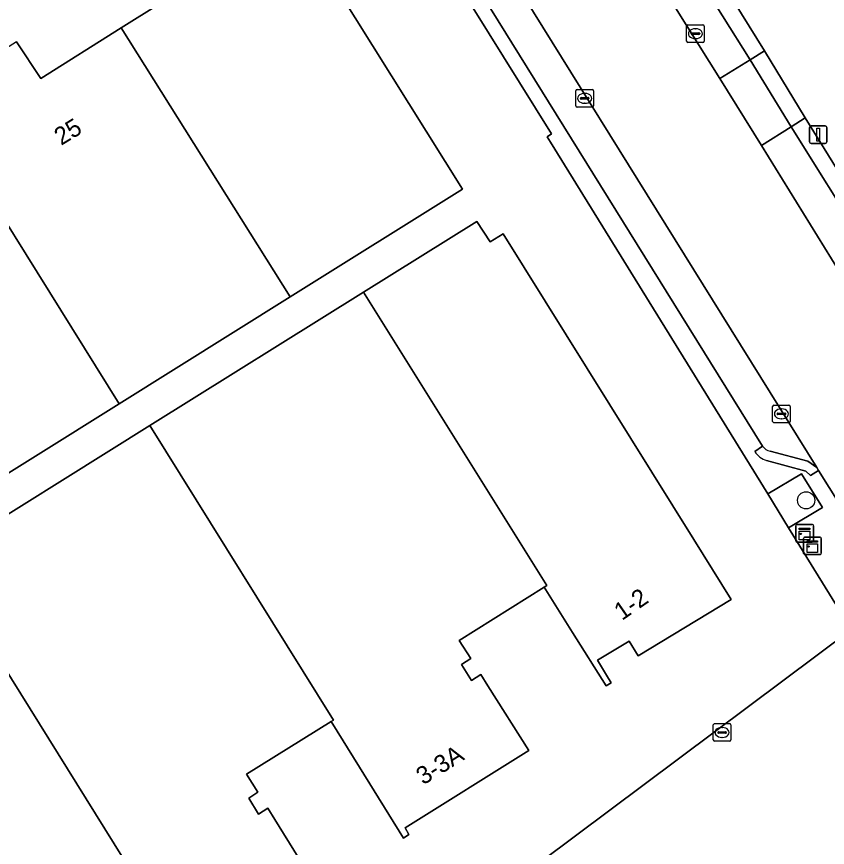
# Model space of a CAD drawing. Extents: x 158455 to 159797, y 387218 to 388672.
# Drawn here: x 158825.25 to 158871.25, y 387448.06 to 387495.18 of the extents above; entities that cross this region are included whole.
import ezdxf

# ---------------------------------------------------------------- set-up
doc = ezdxf.new("R2010")
doc.units = 0
for name, color, linetype in [('IMGEO_Boom', 7, 'Continuous'), ('IMGEO_Erf', 7, 'Continuous'), ('IMGEO_Groenvoorziening', 7, 'Continuous'), ('IMGEO_Kast', 7, 'Continuous'), ('IMGEO_Kolk', 7, 'Continuous'), ('IMGEO_Lichtmast', 7, 'Continuous'), ('IMGEO_Pand', 7, 'Continuous'), ('IMGEO_Pand_nummerreeks', 7, 'Continuous'), ('IMGEO_Parkeervlak_open', 7, 'Continuous'), ('IMGEO_Rijbaan_lokaal_gesloten', 7, 'Continuous'), ('IMGEO_Rijbaan_lokaal_open', 7, 'Continuous'), ('IMGEO_Voetpad_open', 7, 'Continuous')]:
    doc.layers.add(name, color=color, linetype=linetype)

msp = doc.modelspace()

# ---------------------------------------------------------------- linework, layer by layer
at = {"layer": 'IMGEO_Boom'}
msp.add_circle((158870.045, 387467.745), 0.489, dxfattribs=at)
at = {"layer": 'IMGEO_Erf'}
for points in [[(158817.674, 387419.378), (158827.832, 387426.967), (158834.448, 387431.91), (158853.054, 387445.81), (158872.628, 387460.413), (158871.776, 387461.775), (158869.054, 387466.18), (158867.865, 387468.105), (158855.534, 387488.061), (158855.344, 387488.369), (158855.598, 387488.53), (158843.07, 387508.642), (158842.309, 387509.96), (158841.704, 387511.33), (158840.764, 387514.306), (158840.483, 387515.393), (158836.029, 387514.802)], [(158854.791, 387514.318), (158860.99, 387504.36), (158864.727, 387498.394), (158866.115, 387496.102), (158865.95, 387496.039), (158867.678, 387493.237), (158869.993, 387489.451), (158877.792, 387476.863), (158881.804, 387470.44), (158886.478, 387462.89)], [(158825.233, 387493.752), (158826.615, 387491.677), (158831.187, 387494.548), (158835.76, 387497.419), (158834.146, 387500), (158832.057, 387503.34), (158833.242, 387504.096), (158832.199, 387505.762), (158836.709, 387508.585), (158836.12, 387509.522), (158836.404, 387509.7), (158841.913, 387500.886), (158841.15, 387500.409), (158841.406, 387500), (158850.545, 387485.393), (158840.769, 387479.284), (158831.059, 387473.216), (158821.407, 387467.185)], [(158820.703, 387464.424), (158832.806, 387471.984), (158844.934, 387479.561), (158851.354, 387483.571), (158852.113, 387482.408), (158852.851, 387482.862), (158863.667, 387465.526), (158865.789, 387462.126), (158860.517, 387458.932), (158860.007, 387459.759), (158858.214, 387458.672), (158858.726, 387457.827), (158858.984, 387457.401), (158858.708, 387457.219), (158856.798, 387460.248), (158855.172, 387462.827), (158850.366, 387459.797), (158851.017, 387458.766), (158850.493, 387458.436), (158851.064, 387457.53), (158851.588, 387457.859), (158851.992, 387457.218), (158854.307, 387453.547), (158847.289, 387449.159), (158847.503, 387448.781), (158847.207, 387448.577), (158844.701, 387452.614), (158843.098, 387455.197), (158838.299, 387452.219), (158838.942, 387451.182), (158838.417, 387450.857), (158838.981, 387449.948), (158839.507, 387450.274), (158839.902, 387449.637), (158842.801, 387444.966)]]:
    msp.add_lwpolyline(points, dxfattribs=at)
at = {"layer": 'IMGEO_Groenvoorziening'}
msp.add_lwpolyline([(158869.054, 387466.18), (158870.966, 387467.333), (158869.78, 387469.254), (158867.865, 387468.105)], close=True, dxfattribs=at)
at = {"layer": 'IMGEO_Kast'}
for p, q in [((158869.462, 387465.451), (158869.462, 387466.292)), ((158869.462, 387466.292), (158869.462, 387465.451)), ((158869.537, 387466.376), (158870.378, 387466.376)), ((158870.378, 387466.376), (158869.537, 387466.376)), ((158870.462, 387466.301), (158870.462, 387465.46)), ((158870.462, 387465.46), (158870.462, 387466.301)), ((158869.978, 387465.663), (158870.819, 387465.663)), ((158870.819, 387465.663), (158869.978, 387465.663)), ((158870.387, 387465.376), (158869.546, 387465.376)), ((158869.546, 387465.376), (158870.387, 387465.376)), ((158869.903, 387464.738), (158869.903, 387465.579)), ((158869.903, 387465.579), (158869.903, 387464.738)), ((158870.903, 387465.588), (158870.903, 387464.747)), ((158870.903, 387464.747), (158870.903, 387465.588)), ((158870.828, 387464.663), (158869.987, 387464.663)), ((158869.987, 387464.663), (158870.828, 387464.663))]:
    msp.add_line(p, q, dxfattribs=at)
for points in [[(158869.657, 387466.166), (158870.257, 387466.166), (158870.257, 387466.081), (158869.657, 387466.081), (158869.657, 387466.166)], [(158869.657, 387465.991), (158870.257, 387465.991), (158870.257, 387465.502), (158869.657, 387465.502), (158869.657, 387465.991)], [(158870.098, 387465.453), (158870.698, 387465.453), (158870.698, 387465.368), (158870.098, 387465.368), (158870.098, 387465.453)], [(158870.098, 387465.278), (158870.698, 387465.278), (158870.698, 387464.789), (158870.098, 387464.789), (158870.098, 387465.278)]]:
    msp.add_lwpolyline(points, dxfattribs=at)
for centre in [(158869.741, 387465.84), (158870.182, 387465.127)]:
    msp.add_circle(centre, 0.0377, dxfattribs=at)
for centre, start, end in [((158869.54, 387466.298), 92.4484, 184.2845), ((158869.54, 387466.298), 92.4484, 184.2845), ((158870.384, 387466.298), 2.4484, 94.2845), ((158870.384, 387466.298), 2.4484, 94.2845), ((158869.981, 387465.585), 92.4484, 184.2845), ((158869.981, 387465.585), 92.4484, 184.2845), ((158870.825, 387465.585), 2.4484, 94.2845), ((158870.825, 387465.585), 2.4484, 94.2845), ((158869.54, 387465.454), 182.4484, 274.2845), ((158869.54, 387465.454), 182.4484, 274.2845), ((158870.384, 387465.454), 272.4484, 4.2845), ((158870.384, 387465.454), 272.4484, 4.2845), ((158869.981, 387464.741), 182.4484, 274.2845), ((158869.981, 387464.741), 182.4484, 274.2845), ((158870.825, 387464.741), 272.4484, 4.2845), ((158870.825, 387464.741), 272.4484, 4.2845)]:
    msp.add_arc(centre, 0.0779, start, end, dxfattribs=at)
at = {"layer": 'IMGEO_Kolk'}
for p, q in [((158863.263, 387493.789), (158863.263, 387494.641)), ((158863.338, 387494.715), (158864.19, 387494.715)), ((158863.751, 387494.495), (158863.776, 387494.495)), ((158864.264, 387494.641), (158864.264, 387493.789)), ((158863.522, 387494.209), (158863.522, 387494.221)), ((158863.96, 387494.172), (158863.562, 387494.172)), ((158863.565, 387494.258), (158863.963, 387494.258)), ((158863.774, 387493.935), (158863.749, 387493.935)), ((158864.006, 387494.221), (158864.006, 387494.209)), ((158864.19, 387493.715), (158863.338, 387493.715)), ((158856.979, 387490.119), (158856.979, 387490.971)), ((158857.054, 387491.045), (158857.906, 387491.045)), ((158857.467, 387490.825), (158857.492, 387490.825)), ((158857.98, 387490.971), (158857.98, 387490.119)), ((158857.238, 387490.539), (158857.238, 387490.551)), ((158857.676, 387490.502), (158857.278, 387490.502)), ((158857.281, 387490.588), (158857.679, 387490.588)), ((158857.49, 387490.265), (158857.465, 387490.265)), ((158857.722, 387490.551), (158857.722, 387490.539)), ((158857.906, 387490.045), (158857.054, 387490.045)), ((158868.145, 387472.222), (158868.145, 387473.074)), ((158868.22, 387473.148), (158869.072, 387473.148)), ((158868.633, 387472.928), (158868.658, 387472.928)), ((158869.146, 387473.074), (158869.146, 387472.222)), ((158868.404, 387472.642), (158868.404, 387472.654)), ((158868.842, 387472.605), (158868.444, 387472.605)), ((158868.447, 387472.691), (158868.845, 387472.691)), ((158868.656, 387472.368), (158868.631, 387472.368)), ((158868.888, 387472.654), (158868.888, 387472.642)), ((158869.072, 387472.148), (158868.22, 387472.148)), ((158864.778, 387454.152), (158864.778, 387455.004)), ((158864.853, 387455.078), (158865.705, 387455.078)), ((158865.266, 387454.858), (158865.291, 387454.858)), ((158865.779, 387455.004), (158865.779, 387454.152)), ((158865.037, 387454.572), (158865.037, 387454.584)), ((158865.475, 387454.535), (158865.077, 387454.535)), ((158865.08, 387454.621), (158865.478, 387454.621)), ((158865.521, 387454.584), (158865.521, 387454.572)), ((158865.705, 387454.078), (158864.853, 387454.078)), ((158865.289, 387454.298), (158865.264, 387454.298))]:
    msp.add_line(p, q, dxfattribs=at)
for points in [[(158863.263, 387493.789), (158863.263, 387494.641)], [(158863.338, 387494.715), (158864.19, 387494.715)], [(158864.264, 387494.641), (158864.264, 387493.789)], [(158864.19, 387493.715), (158863.338, 387493.715)], [(158856.979, 387490.119), (158856.979, 387490.971)], [(158857.054, 387491.045), (158857.906, 387491.045)], [(158857.98, 387490.971), (158857.98, 387490.119)], [(158857.906, 387490.045), (158857.054, 387490.045)], [(158868.145, 387472.222), (158868.145, 387473.074)], [(158868.22, 387473.148), (158869.072, 387473.148)], [(158869.146, 387473.074), (158869.146, 387472.222)], [(158869.072, 387472.148), (158868.22, 387472.148)], [(158864.778, 387454.152), (158864.778, 387455.004)], [(158864.853, 387455.078), (158865.705, 387455.078)], [(158865.779, 387455.004), (158865.779, 387454.152)], [(158865.705, 387454.078), (158864.853, 387454.078)]]:
    msp.add_lwpolyline(points, dxfattribs=at)
for centre, radius, start, end in [((158863.34, 387494.639), 0.0765, 91.552, 178.448), ((158863.34, 387494.639), 0.0765, 91.552, 178.448), ((158864.188, 387494.639), 0.0765, 1.552, 88.448), ((158864.188, 387494.639), 0.0765, 1.552, 88.448), ((158863.562, 387494.218), 0.0403, 85.8775, 175.7526), ((158863.559, 387494.208), 0.0366, 178.938, 274.7102), ((158863.963, 387494.215), 0.043, 264.8664, 352.4533), ((158863.967, 387494.22), 0.0386, 1.7309, 96.639), ((158863.34, 387493.791), 0.0765, 181.552, 268.448), ((158863.34, 387493.791), 0.0765, 181.552, 268.448), ((158864.188, 387493.791), 0.0765, 271.552, 358.448), ((158864.188, 387493.791), 0.0765, 271.552, 358.448), ((158857.056, 387490.969), 0.0765, 91.552, 178.448), ((158857.056, 387490.969), 0.0765, 91.552, 178.448), ((158857.904, 387490.969), 0.0765, 1.552, 88.448), ((158857.904, 387490.969), 0.0765, 1.552, 88.448), ((158857.278, 387490.548), 0.0403, 85.8775, 175.7526), ((158857.275, 387490.538), 0.0366, 178.938, 274.7102), ((158857.679, 387490.545), 0.043, 264.8664, 352.4533), ((158857.683, 387490.55), 0.0386, 1.7309, 96.639), ((158857.056, 387490.121), 0.0765, 181.552, 268.448), ((158857.056, 387490.121), 0.0765, 181.552, 268.448), ((158857.904, 387490.121), 0.0765, 271.552, 358.448), ((158857.904, 387490.121), 0.0765, 271.552, 358.448), ((158868.222, 387473.072), 0.0765, 91.552, 178.448), ((158868.222, 387473.072), 0.0765, 91.552, 178.448), ((158869.07, 387473.072), 0.0765, 1.552, 88.448), ((158869.07, 387473.072), 0.0765, 1.552, 88.448), ((158868.444, 387472.651), 0.0403, 85.8775, 175.7526), ((158868.441, 387472.641), 0.0366, 178.938, 274.7102), ((158868.845, 387472.648), 0.043, 264.8664, 352.4533), ((158868.849, 387472.653), 0.0386, 1.7309, 96.639), ((158868.222, 387472.224), 0.0765, 181.552, 268.448), ((158868.222, 387472.224), 0.0765, 181.552, 268.448), ((158869.07, 387472.224), 0.0765, 271.552, 358.448), ((158869.07, 387472.224), 0.0765, 271.552, 358.448), ((158864.855, 387455.002), 0.0765, 91.552, 178.448), ((158864.855, 387455.002), 0.0765, 91.552, 178.448), ((158865.703, 387455.002), 0.0765, 1.552, 88.448), ((158865.703, 387455.002), 0.0765, 1.552, 88.448), ((158865.077, 387454.581), 0.0403, 85.8775, 175.7526), ((158865.074, 387454.571), 0.0366, 178.938, 274.7102), ((158865.478, 387454.578), 0.043, 264.8664, 352.4533), ((158865.482, 387454.583), 0.0386, 1.7309, 96.639), ((158864.855, 387454.154), 0.0765, 181.552, 268.448), ((158864.855, 387454.154), 0.0765, 181.552, 268.448), ((158865.703, 387454.154), 0.0765, 271.552, 358.448), ((158865.703, 387454.154), 0.0765, 271.552, 358.448)]:
    msp.add_arc(centre, radius, start, end, dxfattribs=at)
for centre, major_axis, ratio, start_param, end_param in [((158863.75, 387494.215), (-0.387, 0.002), 0.722429, 4.712389, 7.853982), ((158863.775, 387494.215), (-0.39, 0.002), 0.717154, 1.570796, 4.712389), ((158857.466, 387490.545), (-0.387, 0.002), 0.722429, 4.712389, 7.853982), ((158857.491, 387490.545), (-0.39, 0.002), 0.717154, 1.570796, 4.712389), ((158868.632, 387472.648), (-0.387, 0.002), 0.722429, 4.712389, 7.853982), ((158868.657, 387472.648), (-0.39, 0.002), 0.717154, 1.570796, 4.712389), ((158865.265, 387454.578), (-0.387, 0.002), 0.722429, 4.712389, 7.853982), ((158865.29, 387454.578), (-0.39, 0.002), 0.717154, 1.570796, 4.712389)]:
    msp.add_ellipse(centre, major_axis=major_axis, ratio=ratio, start_param=start_param, end_param=end_param, dxfattribs=at)
at = {"layer": 'IMGEO_Lichtmast'}
for p, q in [((158870.234, 387488.086), (158870.234, 387488.886)), ((158870.234, 387488.886), (158870.234, 387488.086)), ((158870.334, 387488.986), (158871.124, 387488.986)), ((158871.124, 387488.986), (158870.334, 387488.986)), ((158871.224, 387488.886), (158871.224, 387488.086)), ((158871.224, 387488.086), (158871.224, 387488.886)), ((158871.124, 387487.986), (158870.334, 387487.986)), ((158870.334, 387487.986), (158871.124, 387487.986))]:
    msp.add_line(p, q, dxfattribs=at)
msp.add_lwpolyline([(158870.654, 387488.861), (158870.804, 387488.861), (158870.804, 387488.111), (158870.654, 387488.111), (158870.654, 387488.861)], dxfattribs=at)
for centre, start, end in [((158870.334, 387488.886), 90, 180), ((158870.334, 387488.886), 90, 180), ((158871.124, 387488.886), 0, 90), ((158871.124, 387488.886), 360, 90), ((158870.334, 387488.086), 180, 270), ((158870.334, 387488.086), 180, 270), ((158871.124, 387488.086), 270, 0), ((158871.124, 387488.086), 270, 0)]:
    msp.add_arc(centre, 0.1, start, end, dxfattribs=at)
at = {"layer": 'IMGEO_Pand'}
for points in [[(158840.769, 387479.284), (158850.545, 387485.393), (158841.406, 387500), (158841.15, 387500.409), (158841.913, 387500.886), (158836.404, 387509.7), (158836.12, 387509.522), (158836.709, 387508.585), (158832.199, 387505.762), (158833.242, 387504.096), (158832.057, 387503.34), (158834.146, 387500), (158835.76, 387497.419), (158831.187, 387494.548)], [(158840.769, 387479.284), (158831.187, 387494.548), (158826.615, 387491.677), (158825.233, 387493.752), (158824.115, 387493.063), (158823.096, 387494.684), (158819.15, 387492.318), (158831.059, 387473.216)], [(158821.407, 387467.185), (158831.059, 387473.216), (158819.15, 387492.318), (158815.29, 387489.817), (158816.306, 387488.188), (158815.186, 387487.49), (158816.451, 387485.31), (158811.871, 387482.448)], [(158855.172, 387462.827), (158856.798, 387460.248), (158858.708, 387457.219), (158858.984, 387457.401), (158858.726, 387457.827), (158858.214, 387458.672), (158860.007, 387459.759), (158860.517, 387458.932), (158865.789, 387462.126), (158863.667, 387465.526), (158852.851, 387482.862), (158852.113, 387482.408), (158851.354, 387483.571), (158844.934, 387479.561), (158855.324, 387462.923)], [(158844.934, 387479.561), (158832.806, 387471.984), (158843.234, 387455.282), (158843.098, 387455.197), (158844.701, 387452.614), (158847.207, 387448.577), (158847.503, 387448.781), (158847.289, 387449.159), (158854.307, 387453.547), (158851.992, 387457.218), (158851.588, 387457.859), (158851.064, 387457.53), (158850.493, 387458.436), (158851.017, 387458.766), (158850.366, 387459.797), (158855.172, 387462.827), (158855.324, 387462.923)], [(158832.806, 387471.984), (158820.703, 387464.424), (158832.378, 387445.715), (158832.23, 387445.623), (158833.845, 387443.048), (158835.742, 387440.024), (158836.014, 387440.193), (158835.798, 387440.567), (158842.801, 387444.966), (158839.902, 387449.637), (158839.507, 387450.274), (158838.981, 387449.948), (158838.417, 387450.857), (158838.942, 387451.182), (158838.299, 387452.219), (158843.098, 387455.197), (158843.234, 387455.282)], [(158820.703, 387464.424), (158808.575, 387456.847), (158820.237, 387438.153), (158820.106, 387438.071), (158821.724, 387435.497), (158824.274, 387431.438), (158824.535, 387431.608), (158824.338, 387431.988), (158831.355, 387436.385), (158829.053, 387440.042), (158828.639, 387440.699), (158828.116, 387440.37), (158827.545, 387441.275), (158828.069, 387441.605), (158827.419, 387442.637), (158832.23, 387445.623), (158832.378, 387445.715)]]:
    msp.add_lwpolyline(points, close=True, dxfattribs=at)
at = {"layer": 'IMGEO_Parkeervlak_open'}
for points in [[(158868.005, 387470.531), (158870.141, 387469.958), (158870.648, 387469.607), (158846.014, 387509.226)], [(158853.111, 387496.27), (158852.135, 387495.652), (158867.569, 387470.823)], [(158872.076, 387481.503), (158873.336, 387482.31), (158869.196, 387488.923), (158867.506, 387487.881), (158871.89, 387480.802)]]:
    msp.add_lwpolyline(points, dxfattribs=at)
msp.add_lwpolyline([(158863.732, 387497.748), (158862.032, 387496.673), (158865.145, 387491.667), (158866.861, 387492.723)], close=True, dxfattribs=at)
msp.add_arc((158868.152, 387471.223), 0.707, 214.4089, 257.9687, dxfattribs=at)
at = {"layer": 'IMGEO_Rijbaan_lokaal_gesloten'}
msp.add_lwpolyline([(158851.893, 387513.001), (158846.014, 387509.226), (158870.648, 387469.607), (158870.748, 387469.446), (158874.475, 387463.509), (158878.61, 387456.886), (158884.328, 387460.865), (158883.328, 387462.471), (158879.331, 387468.895), (158875.318, 387475.314), (158871.89, 387480.802), (158867.506, 387487.881), (158865.145, 387491.667), (158862.032, 387496.673), (158858.337, 387502.653)], close=True, dxfattribs=at)
at = {"layer": 'IMGEO_Rijbaan_lokaal_open'}
msp.add_lwpolyline([(158872.617, 387452.848), (158875.861, 387455.245), (158872.628, 387460.413), (158853.054, 387445.81), (158834.448, 387431.91), (158827.832, 387426.967), (158817.674, 387419.378)], dxfattribs=at)
at = {"layer": 'IMGEO_Voetpad_open'}
for points in [[(158840.764, 387514.306), (158841.704, 387511.33), (158842.309, 387509.96), (158843.07, 387508.642), (158855.598, 387488.53), (158855.344, 387488.369), (158855.534, 387488.061), (158867.865, 387468.105), (158869.78, 387469.254), (158870.966, 387467.333), (158869.054, 387466.18), (158871.776, 387461.775), (158874.475, 387463.509), (158870.748, 387469.446), (158870.295, 387469.159), (158870.033, 387469.406), (158867.805, 387469.996)], [(158867.135, 387470.511), (158867.569, 387470.823), (158852.135, 387495.652), (158851.827, 387495.729), (158851.023, 387497.02), (158851.104, 387497.303), (158845.69, 387506.014), (158845.232, 387505.727)], [(158871.89, 387480.802), (158875.318, 387475.314), (158877.792, 387476.863), (158869.993, 387489.451), (158869.196, 387488.923), (158873.336, 387482.31), (158872.076, 387481.503)], [(158867.569, 387470.823), (158867.135, 387470.511)], [(158867.805, 387469.996), (158870.033, 387469.406), (158870.295, 387469.159), (158870.748, 387469.446), (158870.648, 387469.607), (158870.141, 387469.958), (158868.005, 387470.531)]]:
    msp.add_lwpolyline(points, dxfattribs=at)
for points in [[(158863.732, 387497.748), (158866.861, 387492.723), (158867.678, 387493.237), (158865.95, 387496.039), (158866.115, 387496.102), (158864.727, 387498.394)], [(158869.196, 387488.923), (158869.993, 387489.451), (158867.678, 387493.237), (158866.861, 387492.723)], [(158866.861, 387492.723), (158865.145, 387491.667), (158867.506, 387487.881), (158869.196, 387488.923)]]:
    msp.add_lwpolyline(points, close=True, dxfattribs=at)
for centre, radius, start, end in [((158868.152, 387471.223), 0.707, 214.4089, 257.9687), ((158868.215, 387471.222), 1.293, 213.3746, 251.5296), ((158868.215, 387471.222), 1.293, 213.3746, 251.5296)]:
    msp.add_arc(centre, radius, start, end, dxfattribs=at)

# ---------------------------------------------------------------- texts
at = {"layer": 'IMGEO_Pand_nummerreeks'}
for s, rotation, p in [('25', 31.3589, (158827.773, 387487.85)), ('1-2', 34.7212, (158859.594, 387460.899)), ('3-3A', 32.0169, (158848.321, 387451.573))]:
    msp.add_text(s, height=1, rotation=rotation, dxfattribs=at).set_placement(p)

doc.saveas('drawing.dxf')
